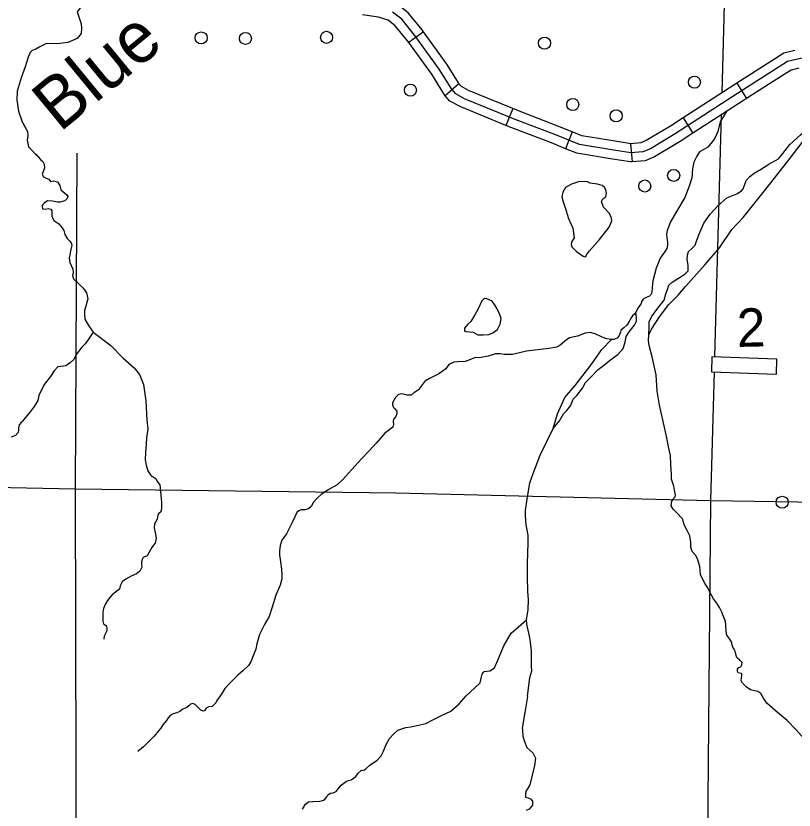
# Model space of a CAD drawing. Extents: x 1369979 to 1371646, y 379997 to 381064.
# Drawn here: x 1370664.4 to 1370739.8, y 380329.9 to 380406.8 of the extents above; entities that cross this region are included whole.
import ezdxf

# ---------------------------------------------------------------- set-up
doc = ezdxf.new("R2010")
doc.units = 0
doc.layers.add('R_Border Notes', color=7, linetype='Continuous')

msp = doc.modelspace()

# ---------------------------------------------------------------- linework, layer by layer
at = {"layer": 'R_Border Notes'}
for p, q in [((1370703.889, 380405.245), (1370702.467, 380404.211)), ((1370707.331, 380400.208), (1370706.012, 380399.046)), ((1370734.234, 380400.269), (1370735.178, 380398.786)), ((1370712.545, 380397.8), (1370711.878, 380396.174)), ((1370729.028, 380396.915), (1370729.981, 380395.438)), ((1370718.305, 380395.558), (1370717.649, 380393.928)), ((1370723.943, 380394.408), (1370724.097, 380392.657)), ((1370731.82, 380373.798), (1370731.765, 380372.334)), ((1370738.115, 380373.56), (1370731.82, 380373.798)), ((1370738.059, 380372.096), (1370738.115, 380373.56)), ((1370731.765, 380372.334), (1370738.059, 380372.096))]:
    msp.add_line(p, q, dxfattribs=at)
for points in [[(1370733.401, 380422.539), (1370732.765, 380399.324)], [(1370675.641, 380409.541), (1370675.181, 380408.775), (1370674.5, 380408.286), (1370673.243, 380408.153), (1370672.577, 380408.138), (1370671.882, 380408.094), (1370671.098, 380407.916), (1370670.684, 380407.59), (1370670.373, 380407.161), (1370670.536, 380406.672), (1370670.758, 380406.006), (1370670.787, 380405.576), (1370670.772, 380405.088), (1370670.373, 380404.584), (1370669.485, 380404.199), (1370668.45, 380404.081), (1370667.414, 380404.096)], [(1370703.889, 380405.245), (1370703.76, 380405.422), (1370702.41, 380407.077), (1370701.322, 380407.942), (1370699.931, 380408.375), (1370698.265, 380408.63)], [(1370725.141, 380393.631), (1370723.962, 380393.527), (1370722.322, 380393.788), (1370718.991, 380394.335), (1370716.597, 380395.299), (1370712.771, 380396.757), (1370707.878, 380398.763), (1370707.02, 380399.232), (1370706.629, 380399.675), (1370705.432, 380401.629), (1370703.064, 380404.885), (1370701.789, 380406.448), (1370700.904, 380407.152)], [(1370702.467, 380404.211), (1370702.367, 380404.349), (1370701.167, 380405.819), (1370700.485, 380406.362), (1370699.534, 380406.658), (1370698, 380406.892)], [(1370707.339, 380400.199), (1370706.163, 380402.118), (1370703.889, 380405.245)], [(1370667.414, 380404.096), (1370666.763, 380403.785), (1370666.364, 380403.563), (1370666.009, 380403.429), (1370665.831, 380403.237), (1370665.624, 380402.793), (1370665.328, 380401.845), (1370664.958, 380400.779)], [(1370706.012, 380399.046), (1370705.92, 380399.151), (1370704.701, 380401.14), (1370702.467, 380404.211)], [(1370747.523, 380398.789), (1370746.586, 380400.717), (1370745.623, 380402.437), (1370745.128, 380403.348), (1370744.608, 380403.765), (1370744.295, 380403.739), (1370743.411, 380403.4), (1370742.135, 380403.062), (1370740.678, 380402.723), (1370739.142, 380402.358), (1370738.336, 380401.837), (1370734.406, 380399.337), (1370728.264, 380395.377), (1370725.862, 380393.918), (1370725.141, 380393.631)], [(1370739.839, 380403.427), (1370738.792, 380403.179), (1370737.861, 380402.577), (1370734.234, 380400.269)], [(1370740.245, 380401.717), (1370739.492, 380401.538), (1370738.81, 380401.098), (1370735.178, 380398.786)], [(1370664.958, 380400.779), (1370664.559, 380399.486), (1370664.529, 380398.612), (1370664.692, 380397.546), (1370665.003, 380396.628), (1370665.165, 380396.258), (1370665.402, 380395.888), (1370665.565, 380395.577), (1370665.594, 380395.207), (1370665.535, 380394.748), (1370665.654, 380394.111), (1370666.586, 380393.134)], [(1370712.545, 380397.8), (1370708.257, 380399.558), (1370707.577, 380399.93), (1370707.331, 380400.208)], [(1370734.234, 380400.269), (1370733.932, 380400.077), (1370729.028, 380396.915)], [(1370711.878, 380396.174), (1370707.5, 380397.969), (1370706.463, 380398.535), (1370706.012, 380399.046)], [(1370735.178, 380398.786), (1370734.88, 380398.596), (1370729.981, 380395.438)], [(1370718.305, 380395.558), (1370716.918, 380396.117), (1370713.095, 380397.575), (1370712.545, 380397.8)], [(1370733.231, 380397.533), (1370732.845, 380396.905), (1370732.623, 380396.535), (1370732.386, 380395.601), (1370732.134, 380394.994), (1370731.986, 380394.742)], [(1370732.707, 380397.195), (1370732.065, 380373.789)], [(1370729.028, 380396.915), (1370727.798, 380396.122), (1370725.469, 380394.707), (1370724.936, 380394.496), (1370723.943, 380394.408)], [(1370717.649, 380393.928), (1370716.276, 380394.48), (1370712.448, 380395.94), (1370711.878, 380396.174)], [(1370723.993, 380394.412), (1370722.463, 380394.655), (1370719.229, 380395.186), (1370718.305, 380395.558)], [(1370729.981, 380395.438), (1370728.73, 380394.632), (1370726.255, 380393.128), (1370725.346, 380392.767), (1370724.097, 380392.657)], [(1370734.829, 380387.254), (1370737.183, 380390.175), (1370739.403, 380393.005), (1370741.711, 380396.027)], [(1370734.846, 380390.051), (1370735.035, 380390.547), (1370735.139, 380390.843), (1370735.479, 380391.229), (1370735.894, 380391.554), (1370736.234, 380391.762), (1370736.441, 380391.851), (1370737.344, 380392.414), (1370738.262, 380392.932), (1370738.676, 380393.465), (1370739.357, 380394.339), (1370740.408, 380395.258), (1370740.748, 380395.569), (1370741.088, 380395.791), (1370741.711, 380396.027)], [(1370731.986, 380394.742), (1370731.427, 380394.083), (1370730.968, 380393.831), (1370730.628, 380393.624), (1370730.361, 380393.194), (1370730.065, 380392.617), (1370729.947, 380391.965), (1370729.888, 380391.091), (1370729.621, 380390.306), (1370729.207, 380389.195)], [(1370724.097, 380392.657), (1370723.931, 380392.642), (1370722.182, 380392.92), (1370718.753, 380393.483), (1370717.649, 380393.928)], [(1370666.359, 380393.409), (1370666.822, 380392.874), (1370667.059, 380392.697), (1370667.192, 380392.415), (1370667.207, 380392.06), (1370666.985, 380391.438), (1370667.118, 380391.201), (1370667.385, 380391.083), (1370667.621, 380390.964), (1370667.784, 380390.742), (1370668.08, 380390.801), (1370668.479, 380390.712), (1370668.686, 380390.372), (1370668.805, 380389.935)], [(1370670.329, 380393.48), (1370670.192, 380361.014)], [(1370717.571, 380388.338), (1370717.941, 380387.168), (1370718.37, 380386.22), (1370718.473, 380385.301), (1370718.222, 380384.886), (1370718.192, 380384.664), (1370718.251, 380384.442), (1370718.725, 380383.983), (1370719.347, 380383.509), (1370719.48, 380383.464), (1370719.613, 380383.494), (1370719.672, 380383.642), (1370719.983, 380384.042), (1370720.93, 380385.153), (1370721.863, 380386.338), (1370722.144, 380386.945), (1370722.114, 380387.212), (1370721.907, 380387.656), (1370721.315, 380388.279), (1370721.137, 380388.812), (1370721.256, 380389.064), (1370721.552, 380389.256), (1370721.596, 380389.39), (1370721.611, 380389.642), (1370721.552, 380389.938), (1370721.419, 380390.175), (1370721.182, 380390.353), (1370720.738, 380390.486), (1370720.027, 380390.604), (1370719.761, 380390.708), (1370719.48, 380390.753), (1370718.903, 380390.723), (1370718.237, 380390.486), (1370717.645, 380390.175), (1370717.378, 380389.73), (1370717.289, 380389.256), (1370717.408, 380388.768), (1370717.571, 380388.308)], [(1370730.568, 380385.585), (1370731.042, 380386.718), (1370731.664, 380387.577), (1370732.404, 380388.392), (1370733.277, 380389.177), (1370734.224, 380389.547), (1370734.668, 380389.844), (1370734.846, 380390.051)], [(1370668.805, 380389.935), (1370669.367, 380389.461), (1370669.471, 380389.313), (1370669.411, 380389.091), (1370669.189, 380388.869), (1370668.686, 380388.765), (1370668.479, 380388.765), (1370667.976, 380388.854), (1370667.518, 380388.869), (1370667.192, 380388.662), (1370667.044, 380388.528), (1370667, 380388.351), (1370667.015, 380388.099), (1370667.266, 380388.069), (1370667.562, 380388.143), (1370667.828, 380388.069), (1370667.917, 380387.906), (1370667.932, 380387.64), (1370667.932, 380387.388), (1370668.109, 380386.973), (1370668.612, 380386.648), (1370668.908, 380386.278), (1370669.086, 380386.011), (1370669.175, 380385.611), (1370669.397, 380385.226)], [(1370729.207, 380389.195), (1370728.378, 380387.858), (1370727.816, 380386.836), (1370727.49, 380386.007), (1370727.431, 380385.666), (1370727.46, 380385.251), (1370727.52, 380384.866), (1370727.505, 380384.599), (1370727.46, 380384.274), (1370727.298, 380384.007), (1370726.794, 380383.34), (1370726.41, 380382.377), (1370726.114, 380381.148), (1370726.025, 380380.526)], [(1370729.265, 380380.594), (1370731.174, 380382.706), (1370732.565, 380384.336), (1370733.734, 380386.099), (1370734.829, 380387.254)], [(1370725.698, 380375.898), (1370725.758, 380376.741), (1370725.744, 380377.185), (1370725.966, 380377.659), (1370726.572, 380378.489), (1370727.194, 380379.259), (1370727.357, 380379.881), (1370727.52, 380380.311), (1370727.638, 380380.726), (1370727.964, 380381.022), (1370728.319, 380381.229), (1370728.852, 380381.57), (1370729.236, 380381.822), (1370729.518, 380382.118), (1370729.532, 380382.666), (1370729.429, 380383.214), (1370729.444, 380383.629), (1370729.547, 380383.985), (1370729.858, 380384.237), (1370730.198, 380384.592), (1370730.317, 380384.962), (1370730.568, 380385.585)], [(1370669.397, 380385.226), (1370669.678, 380384.964), (1370669.781, 380384.831), (1370669.855, 380384.594), (1370669.737, 380384.046), (1370669.692, 380383.779), (1370669.589, 380383.35), (1370669.678, 380382.906), (1370669.959, 380382.269), (1370669.974, 380381.958), (1370669.929, 380381.647), (1370670.033, 380381.321), (1370670.565, 380380.803), (1370670.95, 380380.433)], [(1370670.95, 380380.433), (1370671.29, 380379.966), (1370671.394, 380379.404), (1370671.216, 380378.693), (1370671.098, 380378.278), (1370671.083, 380377.967), (1370671.127, 380377.419), (1370671.468, 380376.812), (1370671.912, 380376.176)], [(1370726.025, 380380.526), (1370725.992, 380380.013), (1370725.889, 380379.747), (1370725.77, 380379.658), (1370725.46, 380379.539), (1370725.178, 380379.376), (1370725.03, 380379.154), (1370724.93, 380378.874), (1370724.722, 380378.593), (1370724.468, 380378.102), (1370724.325, 380377.903), (1370724.132, 380377.738), (1370723.94, 380377.471), (1370723.806, 380377.204), (1370723.57, 380376.849), (1370723.299, 380376.591), (1370723.018, 380376.369), (1370722.973, 380376.162), (1370722.81, 380375.791), (1370722.633, 380375.599), (1370722.337, 380375.465), (1370722.085, 380375.465), (1370721.656, 380375.539), (1370721.182, 380375.688), (1370720.531, 380375.999), (1370720.043, 380376.132), (1370719.54, 380376.088), (1370718.8, 380375.791), (1370718.03, 380375.628), (1370717.571, 380375.288), (1370717.098, 380374.888), (1370716.787, 380374.71), (1370716.047, 380374.591), (1370713.856, 380374.34), (1370712.51, 380374.014)], [(1370726.023, 380373.792), (1370725.757, 380374.876), (1370725.683, 380375.365), (1370725.698, 380375.898), (1370725.964, 380376.476), (1370726.734, 380377.661), (1370727.651, 380378.846), (1370728.539, 380379.75), (1370729.265, 380380.594)], [(1370707.984, 380376.221), (1370708.709, 380376.176), (1370709.168, 380375.925), (1370709.671, 380375.91), (1370710.218, 380375.954), (1370710.618, 380376.117), (1370711.062, 380376.414), (1370711.328, 380376.932), (1370711.417, 380377.48), (1370711.269, 380377.954), (1370710.988, 380378.502), (1370710.781, 380378.858), (1370710.544, 380379.154), (1370710.026, 380379.391), (1370709.774, 380379.421), (1370709.538, 380379.198), (1370709.182, 380378.443), (1370708.857, 380377.85), (1370708.487, 380377.199), (1370708.146, 380376.902), (1370707.865, 380376.547), (1370707.865, 380376.414), (1370707.88, 380376.265), (1370708.043, 380376.221)], [(1370724.324, 380376.84), (1370724.532, 380377.234), (1370724.532, 380377.545), (1370724.468, 380378.102)], [(1370720.009, 380371.715), (1370720.817, 380372.559), (1370721.32, 380372.959), (1370722.03, 380373.537), (1370722.711, 380373.996), (1370723.229, 380374.574), (1370723.436, 380375.211), (1370723.51, 380375.744), (1370723.806, 380376.218), (1370724.324, 380376.84)], [(1370671.912, 380376.176), (1370671.468, 380375.489), (1370671.157, 380375.029), (1370670.817, 380374.704), (1370670.284, 380374.008), (1370670.047, 380373.534), (1370669.737, 380373.223), (1370669.278, 380372.927), (1370668.494, 380372.808), (1370668.139, 380372.438), (1370667.799, 380371.89), (1370667.177, 380371.105), (1370666.66, 380370.054), (1370666.556, 380369.551)], [(1370671.912, 380376.176), (1370673.642, 380374.867), (1370674.826, 380373.667), (1370675.891, 380372.734), (1370676.424, 380372.083), (1370676.794, 380371.105), (1370677.03, 380369.521), (1370677.134, 380367.64), (1370677.223, 380366.826)], [(1370720.275, 380373.196), (1370721.157, 380374.479), (1370722.085, 380375.465)], [(1370712.51, 380374.014), (1370711.698, 380373.999), (1370711.299, 380374.058), (1370710.855, 380374.058), (1370710.159, 380373.851), (1370709.493, 380373.703), (1370708.827, 380373.673), (1370708.457, 380373.51), (1370707.924, 380373.347), (1370707.184, 380373.303), (1370706.844, 380373.273), (1370706.341, 380373.051), (1370706.074, 380372.636), (1370705.394, 380372.132), (1370704.491, 380371.673)], [(1370715.2, 380364.275), (1370716.442, 380366.841), (1370716.871, 380368.278), (1370717.596, 380369.848), (1370718.588, 380371.004), (1370720.112, 380372.974), (1370720.275, 380373.196)], [(1370727.459, 380365.936), (1370727.074, 380367.674), (1370726.749, 380369.096), (1370726.527, 380370.444), (1370726.438, 380372.029), (1370726.023, 380373.792)], [(1370704.491, 380371.673), (1370704.097, 380371.456)], [(1370716.442, 380366.841), (1370717.078, 380367.596), (1370717.448, 380368.263), (1370717.789, 380368.574), (1370718.114, 380369.033), (1370718.395, 380369.67), (1370718.751, 380370.055), (1370719.283, 380370.752), (1370719.579, 380371.3), (1370720.009, 380371.715)], [(1370732.025, 380372.325), (1370731.684, 380359.882)], [(1370701.501, 380370.174), (1370701.782, 380370.221), (1370702.064, 380370.162), (1370702.3, 380370.118), (1370702.73, 380370.118), (1370703.026, 380370.355), (1370703.514, 380370.695), (1370704.097, 380371.456)], [(1370701.501, 380370.174), (1370701.457, 380370.118), (1370701.205, 380369.836), (1370701.057, 380369.629), (1370700.894, 380369.318), (1370700.909, 380369.125), (1370700.998, 380368.888), (1370701.087, 380368.77), (1370701.324, 380368.533), (1370701.309, 380368.31), (1370701.235, 380367.999), (1370700.983, 380367.762), (1370700.954, 380367.511), (1370700.998, 380367.244), (1370700.924, 380366.992), (1370700.51, 380366.651), (1370700.154, 380366.385)], [(1370666.556, 380369.551), (1370666.216, 380368.978), (1370665.816, 380368.444), (1370665.21, 380367.734), (1370664.751, 380367.186), (1370664.692, 380366.875), (1370664.692, 380366.682), (1370664.662, 380366.46), (1370664.396, 380366.179), (1370663.997, 380366.001)], [(1370677.223, 380366.826), (1370677.077, 380365.948), (1370677.047, 380365.34), (1370676.988, 380364.526), (1370676.973, 380363.829), (1370677.047, 380363.296), (1370677.225, 380362.763), (1370677.55, 380362.259), (1370677.743, 380362.17)], [(1370700.154, 380366.385), (1370699.326, 380365.422), (1370698.645, 380364.696), (1370697.89, 380363.926), (1370696.972, 380362.874)], [(1370728.966, 380358.095), (1370728.391, 380358.722), (1370728.081, 380359.033), (1370727.873, 380359.374), (1370727.933, 380359.818), (1370728.081, 380360.025), (1370728.258, 380360.218), (1370728.303, 380360.44), (1370728.199, 380360.87), (1370728.125, 380361.255), (1370727.903, 380361.936), (1370727.903, 380362.41), (1370727.829, 380363.329), (1370727.814, 380364.218), (1370727.622, 380365.062), (1370727.459, 380365.936)], [(1370714.016, 380356.509), (1370713.853, 380357.535), (1370713.779, 380358.394), (1370713.765, 380358.898), (1370713.927, 380359.994), (1370714.179, 380361.579), (1370714.505, 380362.498), (1370715.2, 380364.275)], [(1370608.293, 380362.985), (1370638.788, 380361.653), (1370670.192, 380361.014)], [(1370696.972, 380362.874), (1370696.099, 380361.926), (1370695.537, 380361.407), (1370694.738, 380360.948), (1370693.983, 380360.474)], [(1370677.743, 380362.17), (1370677.98, 380362.007), (1370678.128, 380361.711), (1370678.364, 380361.385), (1370678.394, 380361.104), (1370678.483, 380360.407), (1370678.553, 380359.716), (1370678.531, 380359.153), (1370678.479, 380358.791)], [(1370670.192, 380361.014), (1370701.231, 380360.623), (1370731.684, 380359.882)], [(1370670.192, 380361.014), (1370670.269, 380320.2)], [(1370693.983, 380360.474), (1370693.569, 380360.065), (1370693.258, 380359.71), (1370693.021, 380359.295), (1370692.755, 380359.058), (1370692.399, 380358.984), (1370692.074, 380358.984), (1370691.837, 380358.895), (1370691.645, 380358.717), (1370691.245, 380357.873), (1370690.653, 380356.658)], [(1370731.684, 380359.882), (1370731.13, 380298.274)], [(1370731.684, 380359.882), (1370776.113, 380359.196)], [(1370678.479, 380358.791), (1370678.279, 380358.62), (1370678.198, 380358.487), (1370678.113, 380358.076), (1370677.861, 380357.631), (1370677.817, 380357.231), (1370677.935, 380356.772), (1370678.009, 380356.239), (1370677.935, 380355.765), (1370677.758, 380355.543), (1370677.61, 380355.335), (1370677.358, 380354.876), (1370677.136, 380354.535), (1370676.766, 380354.358), (1370676.662, 380354.18), (1370676.603, 380353.943), (1370676.618, 380353.735), (1370676.633, 380353.424), (1370676.455, 380353.039), (1370676.13, 380352.772), (1370675.597, 380352.55), (1370675.079, 380352.269), (1370674.724, 380352.017)], [(1370731.985, 380350.377), (1370731.57, 380351.088), (1370731.437, 380351.414), (1370731.171, 380351.814), (1370730.949, 380352.244), (1370730.727, 380352.733), (1370730.653, 380353.503), (1370730.431, 380354.244), (1370730.224, 380354.584), (1370729.913, 380354.94), (1370729.765, 380355.37), (1370729.794, 380355.858), (1370729.691, 380356.466), (1370729.439, 380356.984), (1370729.173, 380357.473), (1370728.966, 380358.095)], [(1370690.653, 380356.658), (1370690.197, 380356.043), (1370690.034, 380355.54), (1370689.945, 380354.962), (1370689.975, 380354.636), (1370690.049, 380353.955), (1370690.167, 380353.229), (1370690.197, 380352.681), (1370690.182, 380352.296), (1370690.034, 380351.673), (1370689.59, 380350.71)], [(1370713.873, 380348.324), (1370714.031, 380349.324), (1370714.061, 380350.257), (1370713.987, 380351.102), (1370713.957, 380352.45), (1370713.957, 380353.768), (1370714.046, 380355.783), (1370714.016, 380356.509)], [(1370674.724, 380352.017), (1370674.546, 380351.61), (1370674.487, 380351.313), (1370674.072, 380351.017), (1370673.747, 380350.75), (1370673.54, 380350.499), (1370673.303, 380350.202), (1370673.096, 380349.802), (1370672.918, 380349.432), (1370672.844, 380349.032), (1370672.874, 380348.188)], [(1370689.59, 380350.71), (1370689.235, 380349.564), (1370688.954, 380348.646), (1370688.51, 380347.89), (1370688.021, 380346.898)], [(1370732.31, 380349.939), (1370731.985, 380350.377)], [(1370733.731, 380346.142), (1370733.539, 380346.458), (1370733.258, 380346.858), (1370733.184, 380347.213), (1370733.154, 380347.821), (1370733.124, 380348.176), (1370732.932, 380348.665), (1370732.769, 380349.065), (1370732.547, 380349.509), (1370732.31, 380349.939)], [(1370672.874, 380348.188), (1370672.94, 380347.943), (1370673.103, 380347.817), (1370673.214, 380347.691), (1370673.251, 380347.491), (1370673.251, 380347.277), (1370673.11, 380347.01), (1370672.999, 380346.743), (1370672.962, 380346.462)], [(1370709.566, 380343.061), (1370709.773, 380343.317), (1370710.039, 380343.347), (1370710.306, 380343.391), (1370710.779, 380343.673), (1370711.09, 380344.428), (1370711.667, 380345.806), (1370712.378, 380347.05), (1370713.088, 380347.643), (1370713.873, 380348.324)], [(1370713.957, 380340.916), (1370714.179, 380342.742), (1370714.386, 380343.394), (1370714.357, 380343.839), (1370714.357, 380344.327), (1370714.342, 380345.379), (1370714.312, 380345.601), (1370714.268, 380346.164), (1370714.164, 380346.757), (1370713.913, 380347.912), (1370713.873, 380348.324)], [(1370688.021, 380346.898), (1370687.77, 380346), (1370687.681, 380345.481), (1370687.489, 380345.007), (1370687.178, 380344.267), (1370686.971, 380343.896), (1370686.408, 380343.393), (1370685.92, 380342.963), (1370685.18, 380342.222), (1370684.662, 380341.674), (1370684.307, 380341.111), (1370683.907, 380340.519), (1370683.789, 380340.282), (1370683.448, 380339.956), (1370683.078, 380339.897)], [(1370739.115, 380338.58), (1370738.171, 380339.358), (1370737.12, 380340.276), (1370736.81, 380340.735), (1370736.543, 380341.209), (1370736.277, 380341.387), (1370735.552, 380341.55), (1370735.137, 380341.831), (1370734.767, 380342.187), (1370734.664, 380342.439), (1370734.678, 380342.735), (1370734.723, 380342.943), (1370734.708, 380343.105), (1370734.649, 380343.15), (1370734.368, 380343.194), (1370734.308, 380343.342), (1370734.308, 380343.55), (1370734.412, 380343.728), (1370734.619, 380343.787), (1370734.723, 380343.965), (1370734.738, 380344.187), (1370734.53, 380344.424), (1370734.294, 380344.631), (1370734.234, 380344.676), (1370734.086, 380345.105), (1370734.057, 380345.313), (1370733.983, 380345.505), (1370733.85, 380345.683), (1370733.761, 380345.994), (1370733.731, 380346.142)], [(1370700.273, 380336.27), (1370700.597, 380336.839), (1370700.982, 380337.254), (1370701.411, 380337.639), (1370702.181, 380337.921), (1370702.684, 380337.965), (1370704.119, 380338.306), (1370704.859, 380338.691), (1370705.644, 380339.061), (1370706.532, 380339.506), (1370707.361, 380340.202), (1370708.027, 380340.987), (1370708.885, 380341.743), (1370709.373, 380342.246), (1370709.507, 380342.809), (1370709.566, 380343.061)], [(1370713.957, 380340.916), (1370713.705, 380339.375), (1370713.454, 380337.835), (1370713.469, 380337.657), (1370713.513, 380337.079), (1370713.661, 380336.546), (1370713.913, 380335.968), (1370714.475, 380335.465), (1370714.741, 380334.946), (1370714.653, 380334.235), (1370714.194, 380332.354)], [(1370683.078, 380339.897), (1370682.876, 380339.769), (1370682.698, 380339.517), (1370682.565, 380339.503), (1370682.343, 380339.592), (1370682.136, 380339.829), (1370681.928, 380340.006), (1370681.795, 380340.14), (1370681.573, 380340.243), (1370681.336, 380340.154), (1370681.188, 380340.006), (1370680.996, 380339.858), (1370680.759, 380339.74), (1370680.611, 380339.68), (1370680.315, 380339.458), (1370680.019, 380339.325), (1370679.679, 380339.236), (1370679.368, 380339.058), (1370679.19, 380338.836), (1370679.013, 380338.584), (1370678.672, 380338.184), (1370678.48, 380337.858), (1370678.243, 380337.592), (1370677.829, 380337.058), (1370677.474, 380336.703), (1370676.808, 380336.051), (1370676.245, 380335.577)], [(1370742.875, 380333.666), (1370742.697, 380334.077), (1370742.445, 380334.684), (1370741.809, 380335.573), (1370741.01, 380336.521), (1370739.989, 380337.676), (1370739.115, 380338.58)], [(1370692.195, 380330.004), (1370692.488, 380330.493), (1370692.784, 380330.73), (1370693.199, 380330.76), (1370693.85, 380330.789), (1370694.116, 380330.834), (1370694.323, 380330.908), (1370694.53, 380331.204), (1370694.649, 380331.382), (1370694.9, 380331.545), (1370695.152, 380331.589), (1370695.448, 380331.723), (1370695.626, 380331.974), (1370695.936, 380332.345), (1370696.203, 380332.523), (1370696.454, 380332.715), (1370696.913, 380332.834), (1370697.342, 380333.174), (1370697.564, 380333.485), (1370697.875, 380333.737), (1370698.186, 380333.811), (1370698.334, 380333.93), (1370698.719, 380334.256), (1370699.414, 380334.745), (1370699.814, 380335.174), (1370700.036, 380335.633), (1370700.273, 380336.27)], [(1370714.194, 380332.354), (1370713.979, 380331.978), (1370713.816, 380331.741), (1370713.772, 380331.46), (1370713.772, 380331.179), (1370714.024, 380331.09), (1370714.26, 380331.016), (1370714.453, 380330.793), (1370714.438, 380330.379), (1370714.142, 380329.993), (1370713.831, 380329.89)]]:
    msp.add_lwpolyline(points, dxfattribs=at)
for centre in [(1370682.375, 380404.644), (1370686.662, 380404.6), (1370694.519, 380404.698), (1370715.611, 380404.136), (1370730.123, 380400.364), (1370702.633, 380399.588), (1370718.347, 380398.205), (1370722.543, 380397.103), (1370728.117, 380391.341), (1370725.317, 380390.313), (1370738.624, 380359.71)]:
    msp.add_circle(centre, 0.586, dxfattribs=at)

# ---------------------------------------------------------------- texts
for s, height, rotation, p in [('Blue', 4.95, 39.45586, (1370668.684, 380395.444)), ('2', 3.712, 1.24654, (1370734.274, 380374.736))]:
    msp.add_text(s, height=height, rotation=rotation, dxfattribs=at).set_placement(p)

doc.saveas('drawing.dxf')
